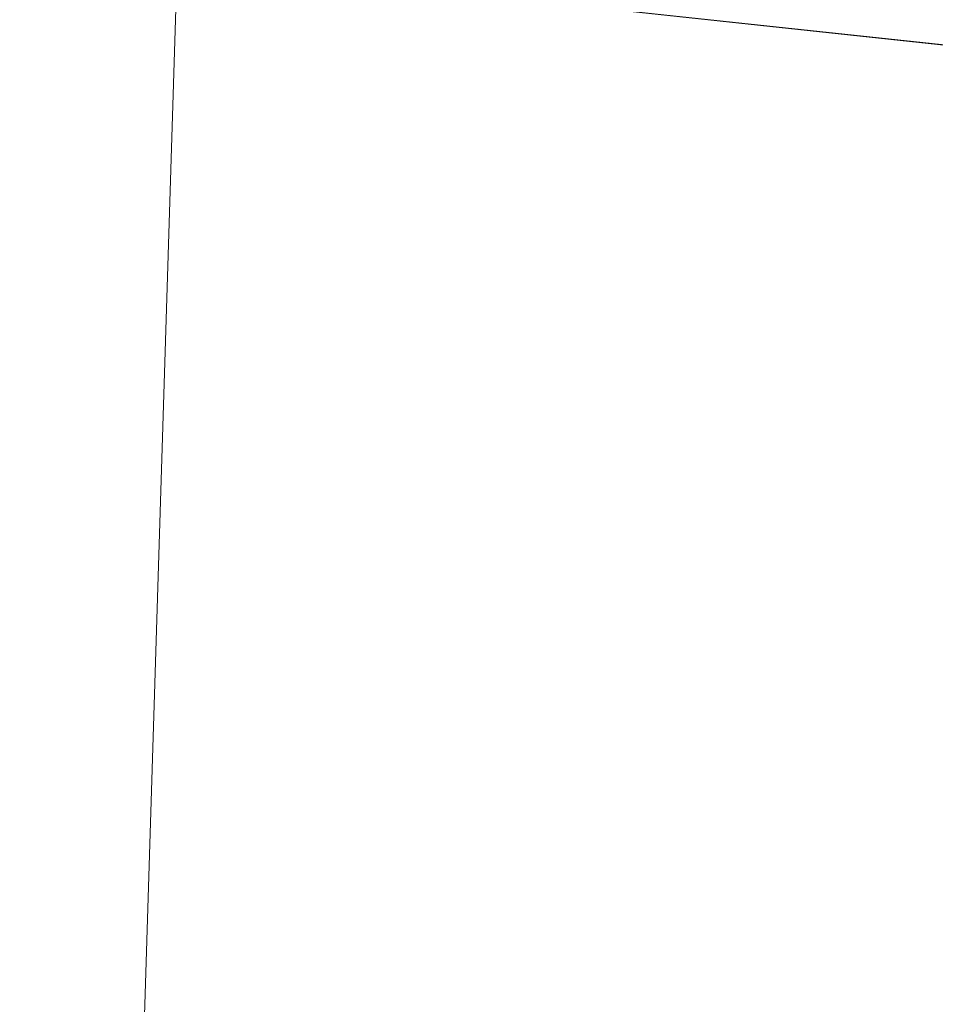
# Model space of a CAD drawing. Header units: millimetres. Extents: x -740 to 768, y -616 to 1219.
# Tile 461 of 656: x -127 to -101, y 923 to 951. Entities that reach past the tile are written whole.
import ezdxf

# ---------------------------------------------------------------- set-up
doc = ezdxf.new("R2010")
doc.units = ezdxf.units.MM
doc.layers.add('A-GENM', color=13, linetype='Continuous')

msp = doc.modelspace()

# ---------------------------------------------------------------- meshes
at = {"layer": 'A-GENM', "lineweight": 5}
mesh = msp.add_polyface(dxfattribs=at)
corners = [(767.867, 1219.2, -0.494), (-740, 1219.2, -0.494), (-740, -615.935, -0.494), (767.867, -615.935, -0.494), (-80, -47.5, -0.494), (-150.5, -47.5, -0.494), (-150.5, 47.5, -0.494), (-80, 47.5, -0.494), (-80, 64, -0.494), (80, 64, -0.494), (80, 47.5, -0.494), (150.5, 47.5, -0.494), (150.5, -47.5, -0.494), (80, -47.5, -0.494), (80, -64, -0.494), (52.5, -64, -0.494), (52.5, -173, -0.494), (-52.5, -173, -0.494), (-52.5, -64, -0.494), (-80, -64, -0.494), (-64, 952.5, -0.494), (-122.5, 952.5, -0.494), (-122.5, 1047.5, -0.494), (-64, 1047.5, -0.494), (-64, 1054.211, -0.494), (64, 1054.211, -0.494), (64, 1047.5, -0.494), (122.5, 1047.5, -0.494), (122.5, 952.5, -0.494), (64, 952.5, -0.494), (64, 946.211, -0.494), (-64, 946.211, -0.494)]
mesh.append_faces([[corners[k] for k in face] for face in [(14, 12, 13), (16, 14, 15), (11, 9, 10), (19, 17, 18), (5, 19, 4)]], dxfattribs={"vtx0": -1})
mesh.append_faces([[corners[k] for k in face] for face in [(27, 0, 25, 26)]], dxfattribs={"vtx0": -1, "vtx1": -1})
mesh.append_faces([[corners[k] for k in face] for face in [(28, 30, 9, 11), (12, 14, 16, 3), (21, 6, 8, 31), (17, 19, 5, 2)]], dxfattribs={"vtx0": -1, "vtx1": -1, "vtx2": -1, "vtx3": -1})
mesh.append_faces([[corners[k] for k in face] for face in [(25, 0, 1, 24), (2, 5, 6, 1)]], dxfattribs={"vtx0": -1, "vtx2": -1})
mesh.append_faces([[corners[k] for k in face] for face in [(0, 27, 28, 11)]], dxfattribs={"vtx0": -1, "vtx2": -1, "vtx3": -1})
mesh.append_faces([[corners[k] for k in face] for face in [(29, 30, 28), (7, 8, 6)]], dxfattribs={"vtx1": -1})
mesh.append_faces([[corners[k] for k in face] for face in [(21, 22, 1, 6)]], dxfattribs={"vtx1": -1, "vtx2": -1, "vtx3": -1})
mesh.append_faces([[corners[k] for k in face] for face in [(8, 9, 30, 31), (11, 12, 3, 0), (2, 3, 16, 17)]], dxfattribs={"vtx1": -1, "vtx3": -1})
mesh.append_faces([[corners[k] for k in face] for face in [(31, 20, 21)]], dxfattribs={"vtx2": -1})
mesh.append_faces([[corners[k] for k in face] for face in [(22, 23, 24, 1)]], dxfattribs={"vtx2": -1, "vtx3": -1})
mesh = msp.add_polyface(dxfattribs=at)
corners = [(767.867, 1219.2, -118.067), (767.867, -615.935, -118.067), (-740, -615.935, -118.067), (-740, 1219.2, -118.067)]
mesh.append_faces([[corners[k] for k in face] for face in [(0, 1, 2, 3)]])

doc.saveas('drawing.dxf')
